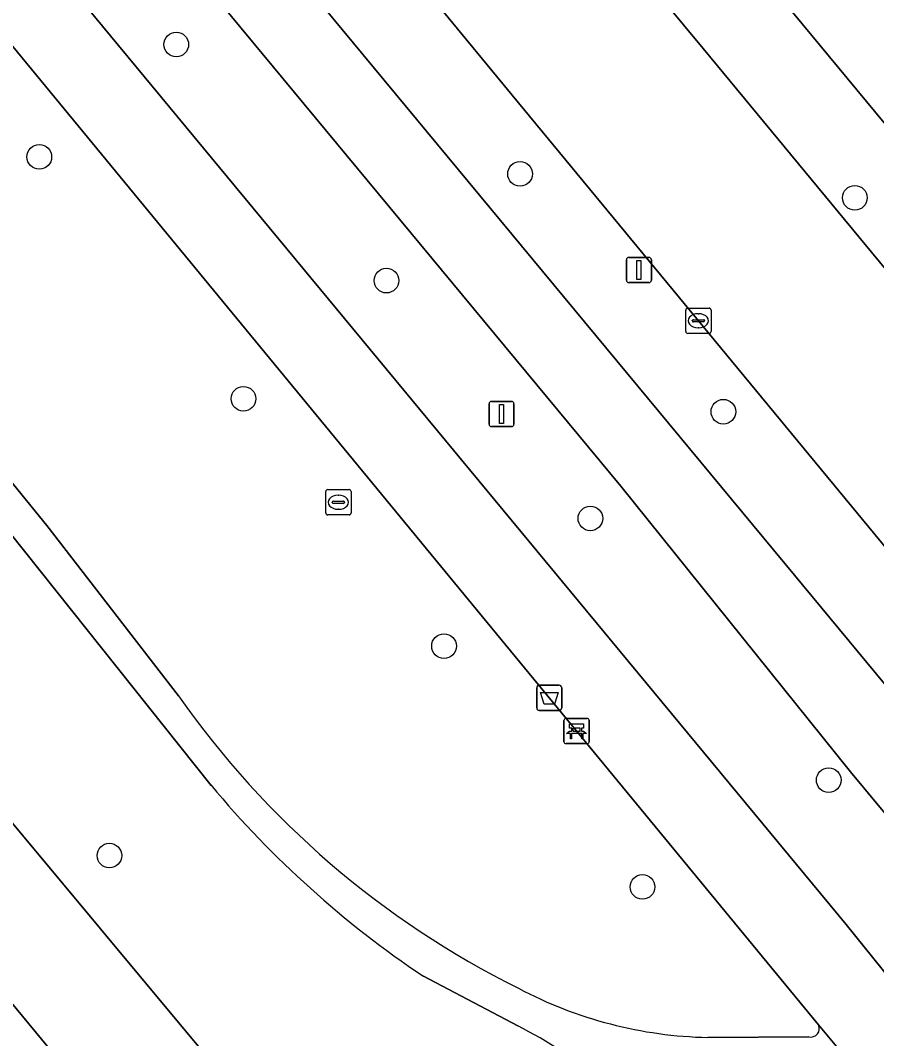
# Model space of a CAD drawing. Extents: x 159279 to 160377, y 384531 to 385888.
# Drawn here: x 159548.44 to 159582.4, y 384981.15 to 385021.54 of the extents above; entities that cross this region are included whole.
import ezdxf

# ---------------------------------------------------------------- set-up
doc = ezdxf.new("R2010")
doc.units = 0
for name, color, linetype in [('IMGEO_Afvalbak', 7, 'Continuous'), ('IMGEO_Bank', 7, 'Continuous'), ('IMGEO_Berm_groen', 7, 'Continuous'), ('IMGEO_Boom', 7, 'Continuous'), ('IMGEO_Erf', 7, 'Continuous'), ('IMGEO_Fietspad_open', 7, 'Continuous'), ('IMGEO_Groenvoorziening', 7, 'Continuous'), ('IMGEO_Hek', 7, 'Continuous'), ('IMGEO_Kolk', 7, 'Continuous'), ('IMGEO_Lichtmast', 7, 'Continuous'), ('IMGEO_Rijbaan_lokaal_open', 7, 'Continuous'), ('IMGEO_Rioolput', 7, 'Continuous'), ('IMGEO_Struiken', 7, 'Continuous'), ('IMGEO_Voetpad_halfverhard', 7, 'Continuous'), ('IMGEO_Voetpad_open', 7, 'Continuous')]:
    doc.layers.add(name, color=color, linetype=linetype)

msp = doc.modelspace()

# ---------------------------------------------------------------- linework, layer by layer
at = {"layer": 'IMGEO_Afvalbak'}
for p, q in [((159568.922, 384994.265), (159568.922, 384995.065)), ((159568.922, 384995.065), (159568.922, 384994.265)), ((159569.022, 384995.165), (159569.812, 384995.165)), ((159569.812, 384995.165), (159569.022, 384995.165)), ((159569.912, 384995.065), (159569.912, 384994.265)), ((159569.912, 384994.265), (159569.912, 384995.065)), ((159569.812, 384994.165), (159569.022, 384994.165)), ((159569.022, 384994.165), (159569.812, 384994.165))]:
    msp.add_line(p, q, dxfattribs=at)
msp.add_lwpolyline([(159569.065, 384994.879), (159569.769, 384994.879), (159569.62, 384994.409), (159569.214, 384994.409), (159569.065, 384994.879)], dxfattribs=at)
for centre, start, end in [((159569.022, 384995.065), 90, 180), ((159569.022, 384995.065), 90, 180), ((159569.812, 384995.065), 0, 90), ((159569.812, 384995.065), 360, 90), ((159569.022, 384994.265), 180, 270), ((159569.022, 384994.265), 180, 270), ((159569.812, 384994.265), 270, 0), ((159569.812, 384994.265), 270, 0)]:
    msp.add_arc(centre, 0.1, start, end, dxfattribs=at)
at = {"layer": 'IMGEO_Bank'}
for p, q in [((159570.001, 384992.924), (159570.001, 384993.765)), ((159570.001, 384993.765), (159570.001, 384992.924)), ((159570.076, 384993.849), (159570.917, 384993.849)), ((159570.917, 384993.849), (159570.076, 384993.849)), ((159571.001, 384993.774), (159571.001, 384992.933)), ((159571.001, 384992.933), (159571.001, 384993.774)), ((159570.698, 384993.247), (159570.305, 384993.247)), ((159570.31, 384993.355), (159570.31, 384993.461)), ((159570.354, 384993.461), (159570.354, 384993.355)), ((159570.642, 384993.467), (159570.36, 384993.467)), ((159570.36, 384993.349), (159570.642, 384993.349)), ((159570.648, 384993.355), (159570.648, 384993.461)), ((159570.692, 384993.461), (159570.692, 384993.355)), ((159570.926, 384992.849), (159570.085, 384992.849)), ((159570.085, 384992.849), (159570.926, 384992.849))]:
    msp.add_line(p, q, dxfattribs=at)
for points in [[(159570.304, 384993.467), (159570.218, 384993.467), (159570.218, 384993.628), (159570.781, 384993.628), (159570.781, 384993.467), (159570.698, 384993.467)], [(159570.248, 384993.247), (159570.106, 384993.247), (159570.218, 384993.349), (159570.304, 384993.349)], [(159570.298, 384993.24), (159570.298, 384993.033), (159570.255, 384993.033), (159570.255, 384993.24)], [(159570.698, 384993.349), (159570.781, 384993.349), (159570.893, 384993.247), (159570.754, 384993.247)], [(159570.748, 384993.24), (159570.748, 384993.033), (159570.704, 384993.033), (159570.704, 384993.24)]]:
    msp.add_lwpolyline(points, dxfattribs=at)
for centre, radius, start, end in [((159570.079, 384993.771), 0.0779, 92.4484, 184.2845), ((159570.079, 384993.771), 0.0779, 92.4484, 184.2845), ((159570.923, 384993.771), 0.0779, 2.4484, 94.2845), ((159570.923, 384993.771), 0.0779, 2.4484, 94.2845), ((159570.248, 384993.24), 0.00671, 2.8957, 87.1043), ((159570.305, 384993.24), 0.00671, 92.8957, 177.1043), ((159570.303, 384993.46), 0.00671, 2.8957, 87.1043), ((159570.303, 384993.356), 0.00671, 272.8957, 357.1043), ((159570.36, 384993.46), 0.00671, 92.8957, 177.1043), ((159570.36, 384993.356), 0.00671, 182.8957, 267.1043), ((159570.642, 384993.46), 0.00671, 2.8957, 87.1043), ((159570.642, 384993.356), 0.00671, 272.8957, 357.1043), ((159570.699, 384993.46), 0.00671, 92.8957, 177.1043), ((159570.699, 384993.356), 0.00671, 182.8957, 267.1043), ((159570.697, 384993.24), 0.00671, 2.8957, 87.1043), ((159570.754, 384993.24), 0.00671, 92.8957, 177.1043), ((159570.079, 384992.927), 0.0779, 182.4484, 274.2845), ((159570.079, 384992.927), 0.0779, 182.4484, 274.2845), ((159570.923, 384992.927), 0.0779, 272.4484, 4.2845), ((159570.923, 384992.927), 0.0779, 272.4484, 4.2845)]:
    msp.add_arc(centre, radius, start, end, dxfattribs=at)
at = {"layer": 'IMGEO_Berm_groen'}
msp.add_lwpolyline([(159548.464, 385042.144), (159514.365, 385083.398), (159506.522, 385092.845), (159505.985, 385093.489), (159501.236, 385099.246), (159500, 385098.236), (159498.552, 385097.053), (159500, 385095.299), (159503.322, 385091.276), (159555.379, 385028.229), (159578.758, 385000), (159595.338, 384979.98), (159599.426, 384980.154), (159597.476, 384982.555), (159597.475, 384982.557), (159592.173, 384989.226), (159583.28, 385000), (159567.948, 385018.574), (159561.44, 385026.479)], dxfattribs=at)
msp.add_lwpolyline([(159500.989, 385089.338), (159500, 385090.536), (159496.167, 385095.18), (159492.847, 385092.45), (159504.614, 385078.11), (159526.057, 385052.483), (159550.045, 385023.323), (159581.191, 384985.668), (159588.005, 384977.223), (159607.336, 384953.936), (159608.885, 384958.557), (159603.858, 384964.651), (159595.683, 384974.49), (159595.245, 384975.018), (159581.364, 384991.732), (159572.259, 385003.065), (159553.043, 385026.266)], close=True, dxfattribs=at)
at = {"layer": 'IMGEO_Boom'}
for centre in [(159554.627, 385020.583), (159549.196, 385016.125), (159568.26, 385015.451), (159581.536, 385014.502), (159562.962, 385011.217), (159557.291, 385006.529), (159576.323, 385006.015), (159571.05, 385001.782), (159565.245, 384996.717), (159580.5, 384991.4), (159551.976, 384988.407), (159573.114, 384987.164)]:
    msp.add_circle(centre, 0.489, dxfattribs=at)
at = {"layer": 'IMGEO_Erf'}
msp.add_lwpolyline([(159588.454, 385018.369), (159584.466, 385023.198), (159580.478, 385028.027), (159576.49, 385032.857), (159572.501, 385037.686), (159568.513, 385042.516), (159564.525, 385047.345), (159560.632, 385044.131), (159597.171, 385000), (159608.541, 384986.268), (159612.383, 384989.392), (159608.395, 384994.221), (159604.407, 384999.051), (159603.623, 385000), (159600.419, 385003.88), (159596.43, 385008.71), (159592.442, 385013.539)], close=True, dxfattribs=at)
at = {"layer": 'IMGEO_Fietspad_open'}
msp.add_lwpolyline([(159503.322, 385091.276), (159500, 385095.299), (159498.552, 385097.053), (159496.167, 385095.18), (159500, 385090.536), (159500.989, 385089.338), (159553.043, 385026.266), (159572.259, 385003.065), (159581.364, 384991.732), (159595.245, 384975.018), (159597.738, 384977.083), (159601.819, 384977.205), (159599.426, 384980.154), (159595.338, 384979.98), (159578.758, 385000), (159555.379, 385028.229)], close=True, dxfattribs=at)
at = {"layer": 'IMGEO_Groenvoorziening'}
for points in [[(159580.094, 384981.698), (159548.14, 385020.507), (159516.518, 385059.136)], [(159502.478, 385058.661), (159509.138, 385050.708), (159520.62, 385038.05), (159528.878, 385027.577), (159536.117, 385017.954), (159549.49, 385001.508), (159554.719, 384994.745)], [(159556.007, 384991.194), (159546.108, 385003.605), (159538.067, 385013.337), (159534.444, 385018.101), (159528.468, 385013.3), (159568.961, 384964.676), (159573.144, 384968.069), (159577.776, 384971.824)], [(159568.167, 384981.656), (159564.426, 384983.625)], [(159575.713, 384981.192), (159579.713, 384981.214)]]:
    msp.add_lwpolyline(points, dxfattribs=at)
for centre, radius, start, end in [((159584.242, 385015.41), 36.037, 214.9899, 243.5608), ((159586.574, 385016.727), 39.828, 219.8723, 236.2142), ((159576.062, 384997.997), 16.808, 242.1007, 268.8103), ((159560.909, 384967.244), 16.136, 34.7074, 63.2687), ((159579.787, 384981.548), 0.342, 257.5722, 26.0089)]:
    msp.add_arc(centre, radius, start, end, dxfattribs=at)
at = {"layer": 'IMGEO_Hek'}
msp.add_lwpolyline([(159568.961, 384964.676), (159528.468, 385013.3)], dxfattribs=at)
at = {"layer": 'IMGEO_Kolk'}
for p, q in [((159574.908, 385010.124), (159575.76, 385010.124)), ((159574.833, 385009.198), (159574.833, 385010.05)), ((159575.321, 385009.904), (159575.346, 385009.904)), ((159575.834, 385010.05), (159575.834, 385009.198)), ((159575.092, 385009.618), (159575.092, 385009.63)), ((159575.53, 385009.581), (159575.132, 385009.581)), ((159575.135, 385009.667), (159575.533, 385009.667)), ((159575.344, 385009.344), (159575.319, 385009.344)), ((159575.576, 385009.63), (159575.576, 385009.618)), ((159575.76, 385009.124), (159574.908, 385009.124))]:
    msp.add_line(p, q, dxfattribs=at)
for points in [[(159574.908, 385010.124), (159575.76, 385010.124)], [(159574.833, 385009.198), (159574.833, 385010.05)], [(159575.834, 385010.05), (159575.834, 385009.198)], [(159575.76, 385009.124), (159574.908, 385009.124)]]:
    msp.add_lwpolyline(points, dxfattribs=at)
for centre, radius, start, end in [((159574.91, 385010.048), 0.0765, 91.552, 178.448), ((159574.91, 385010.048), 0.0765, 91.552, 178.448), ((159575.758, 385010.048), 0.0765, 1.552, 88.448), ((159575.758, 385010.048), 0.0765, 1.552, 88.448), ((159575.132, 385009.627), 0.0403, 85.8775, 175.7526), ((159575.129, 385009.617), 0.0366, 178.938, 274.7102), ((159575.533, 385009.624), 0.043, 264.8664, 352.4533), ((159575.537, 385009.629), 0.0386, 1.7309, 96.639), ((159574.91, 385009.2), 0.0765, 181.552, 268.448), ((159574.91, 385009.2), 0.0765, 181.552, 268.448), ((159575.758, 385009.2), 0.0765, 271.552, 358.448), ((159575.758, 385009.2), 0.0765, 271.552, 358.448)]:
    msp.add_arc(centre, radius, start, end, dxfattribs=at)
for centre, major_axis, ratio, start_param, end_param in [((159575.32, 385009.624), (-0.387, 0.002), 0.722429, 4.712389, 7.853982), ((159575.345, 385009.624), (-0.39, 0.002), 0.717154, 1.570796, 4.712389)]:
    msp.add_ellipse(centre, major_axis=major_axis, ratio=ratio, start_param=start_param, end_param=end_param, dxfattribs=at)
at = {"layer": 'IMGEO_Lichtmast'}
for p, q in [((159572.577, 385012.14), (159573.367, 385012.14)), ((159573.367, 385012.14), (159572.577, 385012.14)), ((159572.477, 385011.24), (159572.477, 385012.04)), ((159572.477, 385012.04), (159572.477, 385011.24)), ((159573.467, 385012.04), (159573.467, 385011.24)), ((159573.467, 385011.24), (159573.467, 385012.04)), ((159573.367, 385011.14), (159572.577, 385011.14)), ((159572.577, 385011.14), (159573.367, 385011.14)), ((159567.029, 385005.527), (159567.029, 385006.327)), ((159567.029, 385006.327), (159567.029, 385005.527)), ((159567.129, 385006.427), (159567.919, 385006.427)), ((159567.919, 385006.427), (159567.129, 385006.427)), ((159568.019, 385006.327), (159568.019, 385005.527)), ((159568.019, 385005.527), (159568.019, 385006.327)), ((159567.919, 385005.427), (159567.129, 385005.427)), ((159567.129, 385005.427), (159567.919, 385005.427))]:
    msp.add_line(p, q, dxfattribs=at)
for points in [[(159572.897, 385012.015), (159573.047, 385012.015), (159573.047, 385011.265), (159572.897, 385011.265), (159572.897, 385012.015)], [(159567.449, 385006.302), (159567.599, 385006.302), (159567.599, 385005.552), (159567.449, 385005.552), (159567.449, 385006.302)]]:
    msp.add_lwpolyline(points, dxfattribs=at)
for centre, start, end in [((159572.577, 385012.04), 90, 180), ((159572.577, 385012.04), 90, 180), ((159573.367, 385012.04), 0, 90), ((159573.367, 385012.04), 360, 90), ((159572.577, 385011.24), 180, 270), ((159572.577, 385011.24), 180, 270), ((159573.367, 385011.24), 270, 0), ((159573.367, 385011.24), 270, 0), ((159567.129, 385006.327), 90, 180), ((159567.129, 385006.327), 90, 180), ((159567.919, 385006.327), 0, 90), ((159567.919, 385006.327), 360, 90), ((159567.129, 385005.527), 180, 270), ((159567.129, 385005.527), 180, 270), ((159567.919, 385005.527), 270, 0), ((159567.919, 385005.527), 270, 0)]:
    msp.add_arc(centre, 0.1, start, end, dxfattribs=at)
at = {"layer": 'IMGEO_Rijbaan_lokaal_open'}
msp.add_lwpolyline([(159561.44, 385026.479), (159567.948, 385018.574), (159583.28, 385000), (159592.173, 384989.226), (159597.475, 384982.557), (159597.476, 384982.555), (159603.013, 384987.157), (159597.557, 384993.768), (159592.405, 385000), (159575.522, 385020.423), (159570.914, 385025.995)], dxfattribs=at)
at = {"layer": 'IMGEO_Rioolput'}
for p, q in [((159560.556, 385001.998), (159560.556, 385002.85)), ((159560.631, 385002.924), (159561.483, 385002.924)), ((159561.557, 385002.85), (159561.557, 385001.998)), ((159560.858, 385002.467), (159561.256, 385002.467)), ((159561.044, 385002.704), (159561.069, 385002.704)), ((159560.815, 385002.418), (159560.815, 385002.43)), ((159561.253, 385002.381), (159560.855, 385002.381)), ((159561.067, 385002.144), (159561.042, 385002.144)), ((159561.299, 385002.43), (159561.299, 385002.418)), ((159561.483, 385001.924), (159560.631, 385001.924))]:
    msp.add_line(p, q, dxfattribs=at)
for points in [[(159560.556, 385001.998), (159560.556, 385002.85)], [(159560.631, 385002.924), (159561.483, 385002.924)], [(159561.557, 385002.85), (159561.557, 385001.998)], [(159561.483, 385001.924), (159560.631, 385001.924)]]:
    msp.add_lwpolyline(points, dxfattribs=at)
for centre, radius, start, end in [((159560.633, 385002.848), 0.0765, 91.552, 178.448), ((159560.633, 385002.848), 0.0765, 91.552, 178.448), ((159561.481, 385002.848), 0.0765, 1.552, 88.448), ((159561.481, 385002.848), 0.0765, 1.552, 88.448), ((159560.855, 385002.427), 0.0403, 85.8775, 175.7526), ((159561.26, 385002.429), 0.0386, 1.7309, 96.639), ((159560.852, 385002.417), 0.0366, 178.938, 274.7102), ((159561.256, 385002.424), 0.043, 264.8664, 352.4533), ((159560.633, 385002), 0.0765, 181.552, 268.448), ((159560.633, 385002), 0.0765, 181.552, 268.448), ((159561.481, 385002), 0.0765, 271.552, 358.448), ((159561.481, 385002), 0.0765, 271.552, 358.448)]:
    msp.add_arc(centre, radius, start, end, dxfattribs=at)
for centre, major_axis, ratio, start_param, end_param in [((159561.043, 385002.424), (-0.387, 0.002), 0.722429, 4.712389, 7.853982), ((159561.068, 385002.424), (-0.39, 0.002), 0.717154, 1.570796, 4.712389)]:
    msp.add_ellipse(centre, major_axis=major_axis, ratio=ratio, start_param=start_param, end_param=end_param, dxfattribs=at)
at = {"layer": 'IMGEO_Struiken'}
for points in [[(159654.396, 384855.887), (159641.032, 384871.473), (159608.508, 384909.981), (159552.922, 384976.721), (159486.754, 385056.861), (159433.383, 385121.285), (159386.575, 385177.428), (159354.128, 385216.587), (159335.553, 385239.249), (159329.549, 385245.942), (159327.995, 385244.683), (159334.195, 385236.719), (159348.791, 385219.728), (159386.608, 385174.224), (159436.908, 385113.421), (159452.364, 385094.842), (159472.067, 385070.736), (159492.944, 385046.364), (159512.461, 385022.288), (159530.207, 385000.767), (159567.516, 384955.834), (159606.279, 384909.531), (159713.548, 384784.025)], [(159433.383, 385121.285), (159486.754, 385056.861), (159552.922, 384976.721), (159608.508, 384909.981), (159641.032, 384871.473), (159654.396, 384855.887)], [(159650.881, 384867.362), (159630.539, 384891.014), (159623.205, 384899.542), (159589.437, 384940.09), (159568.961, 384964.676), (159528.468, 385013.3), (159506.066, 385040.199), (159500, 385047.483), (159495.462, 385052.988), (159472.552, 385080.778)]]:
    msp.add_lwpolyline(points, dxfattribs=at)
at = {"layer": 'IMGEO_Voetpad_halfverhard'}
msp.add_lwpolyline([(159492.847, 385092.45), (159490.493, 385090.52), (159501.009, 385077.693), (159516.518, 385059.136), (159548.14, 385020.507), (159580.094, 384981.698), (159581.213, 384980.339), (159607.67, 384948.458), (159609.789, 384950.769), (159611.069, 384955.91), (159609.221, 384958.15), (159608.885, 384958.557), (159607.336, 384953.936), (159588.005, 384977.223), (159581.191, 384985.668), (159550.045, 385023.323), (159526.057, 385052.483), (159504.614, 385078.11)], close=True, dxfattribs=at)
for points in [[(159554.719, 384994.745), (159549.49, 385001.508), (159536.117, 385017.954), (159528.878, 385027.577), (159520.62, 385038.05), (159509.138, 385050.708), (159502.478, 385058.661)], [(159506.188, 385052.111), (159510.605, 385047.052), (159512.328, 385045.229), (159516.222, 385041.109), (159522.668, 385033.584), (159534.444, 385018.101), (159538.067, 385013.337), (159546.108, 385003.605), (159556.007, 384991.194)], [(159564.426, 384983.625), (159568.167, 384981.656)], [(159573.789, 384980.031), (159577.248, 384979.926), (159581.213, 384980.339), (159580.094, 384981.698)], [(159579.713, 384981.214), (159575.713, 384981.192)]]:
    msp.add_lwpolyline(points, dxfattribs=at)
for centre, radius, start, end in [((159584.242, 385015.41), 36.037, 214.9899, 243.5608), ((159586.574, 385016.727), 39.828, 219.8723, 236.2142), ((159576.062, 384997.997), 16.808, 242.1007, 268.8103), ((159560.909, 384967.244), 16.136, 34.7074, 63.2687), ((159579.787, 384981.548), 0.342, 257.5722, 26.0089)]:
    msp.add_arc(centre, radius, start, end, dxfattribs=at)
at = {"layer": 'IMGEO_Voetpad_open'}
for points in [[(159597.171, 385000), (159560.632, 385044.131)], [(159570.914, 385025.995), (159575.522, 385020.423), (159592.405, 385000)]]:
    msp.add_lwpolyline(points, dxfattribs=at)

doc.saveas('drawing.dxf')
